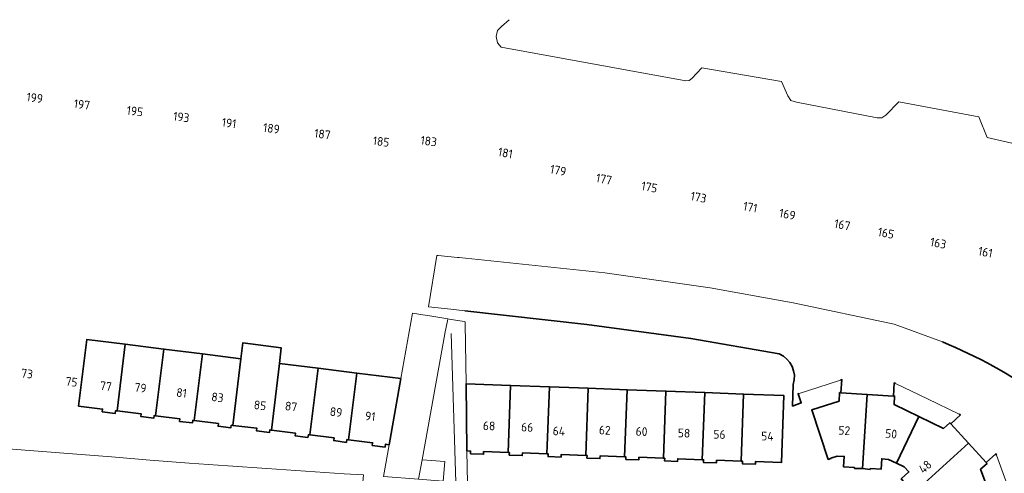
# Model space of a CAD drawing. Extents: x 150256 to 156914, y 461459 to 469481.
# Tile 630 of 656: x 154023 to 154175, y 468657 to 468727. Entities that reach past the tile are written whole.
import ezdxf
from ezdxf.enums import TextEntityAlignment as Align

# ---------------------------------------------------------------- set-up
doc = ezdxf.new("R2010")
doc.units = 0
doc.header["$LTSCALE"] = 0.75
for name, color, linetype, lineweight in [('B-RO-GK-BESCHOEIING-G', 251, 'GK-BESCHOEIING', 35), ('B-RO-GR-BEPLANTING_CULTUUR_HEESTERS-GV', 251, 'CONTINUOUS', 18), ('B-RO-OG-BEBOUWING-GV', 6, 'CONTINUOUS', 35), ('B-RO-OG-BEBOUWING-T18', 1, 'CONTINUOUS', 18), ('B-RO-OG-TERREIN_CULTUURSCHEIDING-GV', 251, 'CONTINUOUS', 18), ('B-RO-OG-WATER_SLOOT-GV', 251, 'CONTINUOUS', 18), ('B-RO-VH-VERHARDING_BETONSTRAATSTEEN-GV', 251, 'CONTINUOUS', 18), ('B-RO-VH-VERHARDING_TEGEL-GV', 251, 'CONTINUOUS', 18)]:
    doc.layers.add(name, color=color, linetype=linetype, lineweight=lineweight)
doc.styles.add('NLCS-ISO-M200-T18', font='NLCS-ISO.ttf', dxfattribs={"height": 360})
doc.linetypes.add('GK-BESCHOEIING', pattern='A,30,-5,[1,NLCS.SHX,S=1,R=0,X=0,Y=0],-5', length=40)

msp = doc.modelspace()

# ---------------------------------------------------------------- linework, layer by layer
at = {"layer": 'B-RO-GK-BESCHOEIING-G'}
for points in [[(154091.726, 468682.48), (154110.552, 468680.344), (154126.612, 468678.208), (154140.236, 468675.817)], [(154149.763, 468669.837), (154149.92, 468671.859), (154149.715, 468671.793)], [(154142.278, 468667.767), (154142.4, 468671.096)], [(154157.86, 468669.319), (154158.003, 468671.344), (154158.197, 468671.25)], [(154143.304, 468669.712), (154143.161, 468669.665), (154143.654, 468668.248), (154142.278, 468667.767)], [(154168.033, 468666.508), (154168.228, 468666.414), (154166.721, 468665.042)], [(154172.187, 468659.054), (154173.695, 468660.396), (154173.769, 468660.195)]]:
    msp.add_lwpolyline(points, dxfattribs=at)
for points in [[(154180.611, 468669.31, 0.058095), (154165.457, 468677.664)], [(154142.4, 468671.096, 0.388854), (154140.236, 468675.817)]]:
    msp.add_lwpolyline(points, format="xyb", dxfattribs=at)
at = {"layer": 'B-RO-GR-BEPLANTING_CULTUUR_HEESTERS-GV'}
msp.add_lwpolyline([(154088.609, 468678.907), (154085.089, 468659.469), (154088.605, 468659.181), (154088.373, 468656.18), (154090.33, 468656.024), (154089.607, 468678.957)], dxfattribs=at)
at = {"layer": 'B-RO-OG-BEBOUWING-GV'}
for points in [[(154038.008, 468667.008), (154039.283, 468677.307), (154033.329, 468678.048), (154032.057, 468667.767), (154035.776, 468667.299), (154035.731, 468666.889), (154037.722, 468666.642), (154037.773, 468667.037)], [(154043.964, 468666.279), (154045.237, 468676.565), (154039.283, 468677.307), (154038.008, 468667.008), (154041.737, 468666.554), (154041.688, 468666.146), (154043.672, 468665.894), (154043.733, 468666.308)], [(154051.184, 468675.824), (154045.237, 468676.565), (154043.964, 468666.279), (154047.695, 468665.815), (154047.648, 468665.407), (154049.636, 468665.154), (154049.691, 468665.56), (154049.901, 468665.534)], [(154055.88, 468664.785), (154059.6, 468664.336), (154059.548, 468663.919), (154061.542, 468663.671), (154061.591, 468664.074), (154061.835, 468664.044), (154063.099, 468674.339), (154063.061, 468674.344), (154063.337, 468676.769), (154057.418, 468677.527), (154057.13, 468675.083)], [(154055.88, 468664.785), (154057.13, 468675.083), (154051.184, 468675.824), (154049.901, 468665.534), (154053.644, 468665.066), (154053.602, 468664.662), (154055.592, 468664.411), (154055.643, 468664.814)], [(154063.099, 468674.339), (154061.835, 468664.044), (154065.552, 468663.594), (154065.5, 468663.178), (154067.484, 468662.93), (154067.547, 468663.341), (154067.78, 468663.312), (154069.053, 468673.597)], [(154073.734, 468662.574), (154075.006, 468672.855), (154069.053, 468673.597), (154067.78, 468663.312), (154071.505, 468662.853), (154071.456, 468662.435), (154073.416, 468662.161), (154073.502, 468662.603)], [(154075.006, 468672.855), (154073.734, 468662.574), (154077.454, 468662.114), (154077.405, 468661.691), (154079.391, 468661.446), (154079.447, 468661.865), (154080.011, 468661.79), (154081.814, 468672.007)], [(154092.031, 468660.834), (154092.59, 468660.812), (154092.583, 468660.405), (154094.584, 468660.332), (154094.603, 468660.747), (154098.375, 468660.6), (154098.765, 468670.967), (154091.901, 468671.222)], [(154104.37, 468660.376), (154104.759, 468670.744), (154098.765, 468670.967), (154098.375, 468660.6), (154098.582, 468660.592), (154098.571, 468660.187), (154100.575, 468660.113), (154100.591, 468660.521)], [(154110.364, 468660.157), (154110.754, 468670.521), (154104.759, 468670.744), (154104.37, 468660.376), (154104.577, 468660.368), (154104.565, 468659.968), (154106.568, 468659.895), (154106.594, 468660.298)], [(154110.754, 468670.521), (154110.364, 468660.157), (154110.57, 468660.149), (154110.559, 468659.74), (154112.561, 468659.661), (154112.58, 468660.074), (154116.358, 468659.935), (154116.749, 468670.298)], [(154122.352, 468659.707), (154122.742, 468670.076), (154116.749, 468670.298), (154116.358, 468659.935), (154116.576, 468659.927), (154116.563, 468659.516), (154118.564, 468659.441), (154118.581, 468659.853)], [(154122.742, 468670.076), (154122.352, 468659.707), (154122.559, 468659.699), (154122.551, 468659.295), (154124.553, 468659.224), (154124.571, 468659.633), (154128.347, 468659.485), (154128.738, 468669.853)], [(154128.347, 468659.485), (154128.561, 468659.477), (154128.55, 468659.075), (154130.556, 468658.997), (154130.572, 468659.404), (154134.342, 468659.27), (154134.733, 468669.63), (154128.738, 468669.853)], [(154134.733, 468669.63), (154134.342, 468659.27), (154134.57, 468659.262), (154134.558, 468658.849), (154136.565, 468658.778), (154136.575, 468659.187), (154140.586, 468659.039), (154140.967, 468669.398)], [(154153.815, 468669.577), (154149.763, 468669.837), (154149.564, 468669.85), (154149.478, 468668.533), (154145.276, 468667.171), (154147.808, 468659.516), (154148.207, 468659.647), (154148.186, 468659.712), (154149.212, 468660.051), (154150.281, 468659.99), (154150.189, 468658.376), (154151.862, 468658.274), (154151.863, 468658.142), (154153.079, 468658.126)], [(154158.33, 468658.946), (154161.797, 468666.147), (154157.977, 468667.986), (154158.06, 468669.305), (154157.86, 468669.318), (154153.815, 468669.577), (154153.079, 468658.126), (154154.275, 468657.987), (154154.285, 468658.113), (154155.962, 468658.005), (154156.073, 468659.619), (154157.134, 468659.512)], [(154166.721, 468665.042), (154166.586, 468665.19), (154165.615, 468664.309), (154161.797, 468666.147), (154158.33, 468658.946), (154159.536, 468658.376), (154160.259, 468657.596), (154159.078, 468656.505), (154160.213, 468655.267), (154160.122, 468655.173), (154160.964, 468654.296), (154169.458, 468662.044)], [(154169.458, 468662.044), (154160.964, 468654.296), (154161.734, 468653.386), (154161.828, 468653.464), (154162.972, 468652.227), (154164.168, 468653.318), (154164.87, 468652.516), (154165.358, 468651.222), (154172.823, 468654.029), (154171.332, 468658.002), (154172.322, 468658.906), (154172.187, 468659.054)]]:
    msp.add_lwpolyline(points, close=True, dxfattribs=at)
at = {"layer": 'B-RO-OG-TERREIN_CULTUURSCHEIDING-GV'}
msp.add_lwpolyline([(154216.853, 468698.995), (154172.357, 468709.241), (154171.068, 468712.443), (154158.716, 468714.77), (154156.725, 468712.671), (154156.085, 468712.287), (154155.339, 468712.288), (154142.895, 468714.684), (154142.048, 468714.937), (154141.548, 468715.665), (154140.604, 468717.889), (154128.309, 468720.018), (154126.772, 468718.366), (154126.333, 468718.074), (154125.814, 468717.982), (154097.293, 468723.222), (154096.76, 468723.871), (154096.53, 468724.83), (154096.761, 468725.777), (154097.341, 468726.415), (154098.564, 468727.443)], dxfattribs=at)
at = {"layer": 'B-RO-OG-WATER_SLOOT-GV'}
for points in [[(154165.457, 468677.664), (154158.008, 468680.396), (154142.385, 468683.693), (154129.571, 468686.022), (154113.338, 468688.35), (154091.782, 468690.587), (154090.803, 468690.688), (154090.578, 468690.71), (154087.587, 468691), (154087.396, 468691.018), (154086.113, 468683.117), (154089.539, 468682.728), (154091.726, 468682.48), (154110.552, 468680.344), (154126.612, 468678.208), (154140.236, 468675.817)], [(154142.4, 468671.096), (154142.278, 468667.767), (154143.654, 468668.248), (154143.161, 468669.665), (154143.304, 468669.712), (154146.193, 468670.661), (154149.715, 468671.793), (154149.92, 468671.859), (154149.763, 468669.837), (154153.815, 468669.577), (154157.86, 468669.318), (154158.003, 468671.344), (154158.197, 468671.25), (154163.111, 468668.874), (154168.033, 468666.508), (154168.228, 468666.414), (154166.721, 468665.042), (154169.458, 468662.044), (154172.187, 468659.054), (154173.695, 468660.396), (154173.769, 468660.195), (154175.655, 468655.094)]]:
    msp.add_lwpolyline(points, dxfattribs=at)
for points in [[(154180.611, 468669.31, 0.058095), (154165.457, 468677.664)], [(154140.236, 468675.817, -0.388854), (154142.4, 468671.096)]]:
    msp.add_lwpolyline(points, format="xyb", dxfattribs=at)
at = {"layer": 'B-RO-VH-VERHARDING_BETONSTRAATSTEEN-GV'}
for points in [[(154088.627, 468678.996), (154089.001, 468680.91), (154089.067, 468681.246), (154086.275, 468681.683), (154085.89, 468681.743), (154083.599, 468682.117), (154081.814, 468672.007), (154080.011, 468661.79), (154079.151, 468656.915), (154084.549, 468656.485), (154085.089, 468659.469), (154088.609, 468678.907)], [(154092.031, 468660.834), (154091.901, 468671.222), (154091.755, 468680.523), (154091.751, 468680.79), (154091.603, 468680.815), (154089.298, 468681.207), (154089.067, 468681.246), (154089.001, 468680.91), (154088.627, 468678.996)], [(154089.607, 468678.957), (154090.33, 468656.024), (154092.093, 468655.884), (154092.031, 468660.834)], [(154009.296, 468657.449), (154009.242, 468657.045), (154063.629, 468652.716), (154075.441, 468651.736), (154075.525, 468652.13), (154075.587, 468652.126), (154076.038, 468657.126), (154073.085, 468657.327), (154067.09, 468657.735), (154061.111, 468658.142), (154055.115, 468658.55), (154049.137, 468658.957), (154043.116, 468659.43), (154037.129, 468659.903), (154031.143, 468660.376), (154025.156, 468660.85), (154019.167, 468661.324), (154013.18, 468661.798), (154008.959, 468662.132)]]:
    msp.add_lwpolyline(points, dxfattribs=at)
at = {"layer": 'B-RO-VH-VERHARDING_TEGEL-GV'}
msp.add_lwpolyline([(154085.089, 468659.469), (154084.549, 468656.485), (154088.373, 468656.18), (154088.605, 468659.181)], close=True, dxfattribs=at)

# ---------------------------------------------------------------- texts
at = {"layer": 'B-RO-OG-BEBOUWING-T18', "style": 'NLCS-ISO-M200-T18'}
for s, rotation, p in [('199', 352.8, (154025.294, 468715.374)), ('197', 352.8, (154032.582, 468714.344)), ('195', 352.8, (154040.763, 468713.312)), ('193', 352.8, (154047.927, 468712.408)), ('191', 352.8, (154055.304, 468711.477)), ('189', 352.8, (154061.84, 468710.652)), ('187', 352.8, (154069.712, 468709.77)), ('183', 352.8, (154086.124, 468708.683)), ('185', 352.8, (154078.781, 468708.622)), ('181', 349.4, (154097.963, 468706.863)), ('179', 349.2, (154106.114, 468704.175)), ('177', 349.2, (154113.178, 468702.822)), ('175', 349.2, (154120.199, 468701.588)), ('173', 349.2, (154127.785, 468700.023)), ('171', 349.2, (154135.778, 468698.49)), ('169', 349.2, (154141.504, 468697.394)), ('167', 349.2, (154149.982, 468695.769)), ('165', 349.2, (154156.725, 468694.477)), ('163', 349.2, (154164.789, 468692.932)), ('161', 349.2, (154172.075, 468691.535)), ('73', 352.7, (154024.11, 468672.778)), ('75', 353, (154030.982, 468671.513)), ('77', 352.9, (154036.274, 468670.852)), ('79', 353.1, (154041.622, 468670.598)), ('81', 352.9, (154047.965, 468669.812)), ('83', 352.9, (154053.513, 468669.114)), ('85', 352.9, (154060.087, 468667.883)), ('87', 353.1, (154064.876, 468667.705)), ('89', 353, (154071.823, 468666.844)), ('91', 352.9, (154077.104, 468666.188)), ('68', 357.8, (154095.45, 468664.717)), ('66', 357.8, (154101.325, 468664.496)), ('64', 357.9, (154106.225, 468663.91)), ('62', 357.9, (154113.317, 468664.05)), ('60', 357.8, (154118.988, 468663.84)), ('58', 357.8, (154125.542, 468663.598)), ('56', 357.9, (154131.017, 468663.391)), ('52', 356.7, (154150.293, 468663.996)), ('50', 354.3, (154157.525, 468663.493)), ('54', 357.9, (154138.415, 468663.122)), ('48', 42.5, (154162.769, 468658.398))]:
    msp.add_text(s, height=1.35, rotation=rotation, dxfattribs=at).set_placement(p, align=Align.MIDDLE)

doc.saveas('drawing.dxf')
